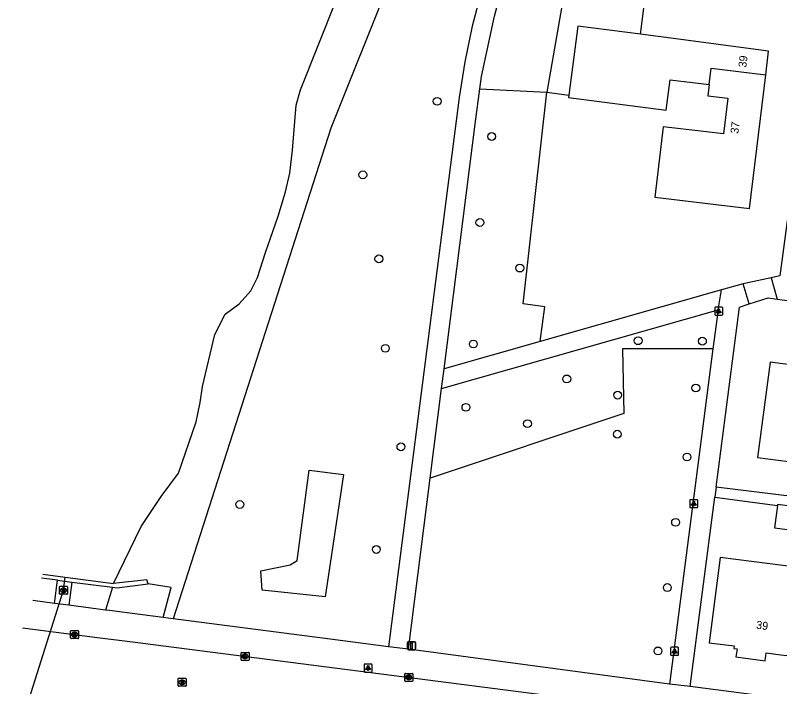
# Model space of a CAD drawing. Extents: x 162186 to 163152, y 385513 to 386513.
# Drawn here: x 162261.1 to 162356.6, y 386146.9 to 386230.8 of the extents above; entities that cross this region are included whole.
import ezdxf

# ---------------------------------------------------------------- set-up
doc = ezdxf.new("R2010")
doc.units = 0
for name, color, linetype in [('IMGEO_Boom', 7, 'Continuous'), ('IMGEO_Duiker', 7, 'Continuous'), ('IMGEO_Groenvoorziening', 7, 'Continuous'), ('IMGEO_Hek', 7, 'Continuous'), ('IMGEO_Kolk', 7, 'Continuous'), ('IMGEO_Lichtpunt', 7, 'Continuous'), ('IMGEO_Muur', 7, 'Continuous'), ('IMGEO_Pand', 7, 'Continuous'), ('IMGEO_Pand_nummerreeks', 7, 'Continuous'), ('IMGEO_Rijbaan_lokaal_gesloten', 7, 'Continuous'), ('IMGEO_Rioolput', 7, 'Continuous'), ('IMGEO_Verkeersbordpaal', 7, 'Continuous'), ('IMGEO_Voetpad_halfverhard', 7, 'Continuous'), ('IMGEO_Voetpad_open', 7, 'Continuous'), ('IMGEO_Waterloop', 7, 'Continuous')]:
    doc.layers.add(name, color=color, linetype=linetype)

msp = doc.modelspace()

# ---------------------------------------------------------------- linework, layer by layer
at = {"layer": 'IMGEO_Boom'}
for centre in [(162313.772, 386220.059), (162320.585, 386215.661), (162304.498, 386210.872), (162319.112, 386204.909), (162306.503, 386200.375), (162324.103, 386199.218), (162307.311, 386189.198), (162318.292, 386189.729), (162338.875, 386190.14), (162346.904, 386190.086), (162329.964, 386185.368), (162346.082, 386184.24), (162336.319, 386183.346), (162317.371, 386181.824), (162325.053, 386179.771), (162336.277, 386178.463), (162309.255, 386176.89), (162344.975, 386175.617), (162289.134, 386169.686), (162343.556, 386167.457), (162306.177, 386164.062), (162342.521, 386159.298), (162341.362, 386151.382)]:
    msp.add_circle(centre, 0.489, dxfattribs=at)
at = {"layer": 'IMGEO_Duiker'}
msp.add_lwpolyline([(162261.092, 386139.439), (162261.534, 386141.324), (162267.113, 386158.956), (162267.313, 386160.605)], dxfattribs=at)
at = {"layer": 'IMGEO_Groenvoorziening'}
for points in [[(162344.057, 386325.511), (162300.489, 386216.689), (162280.789, 386155.39)], [(162339.163, 386228.432), (162340.878, 386241.875), (162336.968, 386242.37)], [(162331.804, 386232.659), (162329.515, 386232.961), (162327.463, 386221.201)], [(162319.111, 386221.607), (162327.463, 386221.201)], [(162326.656, 386190.037), (162327.225, 386194.39), (162324.529, 386194.743), (162327.463, 386221.201)], [(162327.463, 386221.201), (162330.208, 386220.838)], [(162348.226, 386189.135), (162336.943, 386189.126), (162337.076, 386181.051), (162312.917, 386172.967)], [(162295.418, 386162.145), (162296.304, 386162.682), (162297.788, 386173.983), (162302.066, 386173.446), (162299.809, 386158.161), (162291.938, 386158.963), (162291.747, 386161.405), (162295.418, 386162.145)], [(162265.987, 386157.319), (162266.354, 386160.223)], [(162268.142, 386159.992), (162267.776, 386157.086)], [(162273.225, 386159.333), (162272.377, 386156.487)], [(162279.545, 386155.552), (162280.568, 386159.288), (162277.693, 386159.748)]]:
    msp.add_lwpolyline(points, dxfattribs=at)
at = {"layer": 'IMGEO_Hek'}
for points in [[(162327.225, 386194.39), (162324.529, 386194.743), (162327.463, 386221.201)], [(162327.463, 386221.201), (162330.208, 386220.838)]]:
    msp.add_lwpolyline(points, dxfattribs=at)
at = {"layer": 'IMGEO_Kolk'}
for p, q in [((162267.991, 386153.006), (162267.991, 386153.858)), ((162268.066, 386153.932), (162268.918, 386153.932)), ((162268.479, 386153.712), (162268.504, 386153.712)), ((162268.992, 386153.858), (162268.992, 386153.006)), ((162268.918, 386152.932), (162268.066, 386152.932)), ((162268.502, 386153.152), (162268.477, 386153.152)), ((162289.282, 386150.277), (162289.282, 386151.129)), ((162289.357, 386151.203), (162290.209, 386151.203)), ((162289.77, 386150.983), (162289.795, 386150.983)), ((162290.283, 386151.129), (162290.283, 386150.277)), ((162290.209, 386150.203), (162289.357, 386150.203)), ((162289.793, 386150.423), (162289.768, 386150.423)), ((162309.731, 386147.656), (162309.731, 386148.508)), ((162309.806, 386148.582), (162310.658, 386148.582)), ((162310.242, 386147.802), (162310.217, 386147.802)), ((162310.219, 386148.362), (162310.244, 386148.362)), ((162310.732, 386148.508), (162310.732, 386147.656)), ((162310.658, 386147.582), (162309.806, 386147.582))]:
    msp.add_line(p, q, dxfattribs=at)
for points in [[(162267.991, 386153.006), (162267.991, 386153.858)], [(162268.066, 386153.932), (162268.918, 386153.932)], [(162268.312, 386153.632), (162268.435, 386153.632), (162268.435, 386153.481), (162268.565, 386153.632), (162268.729, 386153.632), (162268.583, 386153.481), (162268.736, 386153.232), (162268.584, 386153.232), (162268.499, 386153.396), (162268.435, 386153.329), (162268.435, 386153.232), (162268.312, 386153.232), (162268.312, 386153.632)], [(162268.992, 386153.858), (162268.992, 386153.006)], [(162268.918, 386152.932), (162268.066, 386152.932)], [(162289.282, 386150.277), (162289.282, 386151.129)], [(162289.357, 386151.203), (162290.209, 386151.203)], [(162289.603, 386150.903), (162289.726, 386150.903), (162289.726, 386150.752), (162289.856, 386150.903), (162290.02, 386150.903), (162289.874, 386150.752), (162290.027, 386150.503), (162289.875, 386150.503), (162289.79, 386150.667), (162289.726, 386150.6), (162289.726, 386150.503), (162289.603, 386150.503), (162289.603, 386150.903)], [(162290.283, 386151.129), (162290.283, 386150.277)], [(162290.209, 386150.203), (162289.357, 386150.203)], [(162309.731, 386147.656), (162309.731, 386148.508)], [(162309.806, 386148.582), (162310.658, 386148.582)], [(162310.052, 386148.282), (162310.175, 386148.282), (162310.175, 386148.131), (162310.305, 386148.282), (162310.469, 386148.282), (162310.323, 386148.131), (162310.476, 386147.882), (162310.324, 386147.882), (162310.239, 386148.046), (162310.175, 386147.979), (162310.175, 386147.882), (162310.052, 386147.882), (162310.052, 386148.282)], [(162310.732, 386148.508), (162310.732, 386147.656)], [(162310.658, 386147.582), (162309.806, 386147.582)]]:
    msp.add_lwpolyline(points, dxfattribs=at)
for centre, start, end in [((162268.068, 386153.856), 91.55205, 178.44795), ((162268.068, 386153.856), 91.55205, 178.44795), ((162268.916, 386153.856), 1.55205, 88.44795), ((162268.916, 386153.856), 1.55205, 88.44795), ((162268.068, 386153.008), 181.55205, 268.44795), ((162268.068, 386153.008), 181.55205, 268.44795), ((162268.916, 386153.008), 271.55205, 358.44795), ((162268.916, 386153.008), 271.55205, 358.44795), ((162289.359, 386151.127), 91.55205, 178.44795), ((162289.359, 386151.127), 91.55205, 178.44795), ((162290.207, 386151.127), 1.55205, 88.44795), ((162290.207, 386151.127), 1.55205, 88.44795), ((162289.359, 386150.279), 181.55205, 268.44795), ((162289.359, 386150.279), 181.55205, 268.44795), ((162290.207, 386150.279), 271.55205, 358.44795), ((162290.207, 386150.279), 271.55205, 358.44795), ((162309.808, 386148.506), 91.55205, 178.44795), ((162309.808, 386148.506), 91.55205, 178.44795), ((162310.656, 386148.506), 1.55205, 88.44795), ((162310.656, 386148.506), 1.55205, 88.44795), ((162309.808, 386147.658), 181.55205, 268.44795), ((162309.808, 386147.658), 181.55205, 268.44795), ((162310.656, 386147.658), 271.55205, 358.44795), ((162310.656, 386147.658), 271.55205, 358.44795)]:
    msp.add_arc(centre, 0.0765, start, end, dxfattribs=at)
for centre, major_axis, ratio, start_param, end_param in [((162268.478, 386153.432), (-0.387, 0.002), 0.722429, 4.712389, 7.853982), ((162268.503, 386153.432), (-0.39, 0.002), 0.717154, 1.570796, 4.712389), ((162289.769, 386150.703), (-0.387, 0.002), 0.722429, 4.712389, 7.853982), ((162289.794, 386150.703), (-0.39, 0.002), 0.717154, 1.570796, 4.712389), ((162310.218, 386148.082), (-0.387, 0.002), 0.722429, 4.712389, 7.853982), ((162310.243, 386148.082), (-0.39, 0.002), 0.717154, 1.570796, 4.712389)]:
    msp.add_ellipse(centre, major_axis=major_axis, ratio=ratio, start_param=start_param, end_param=end_param, dxfattribs=at)
at = {"layer": 'IMGEO_Lichtpunt'}
for p, q in [((162348.443, 386194.233), (162348.443, 386193.426)), ((162348.443, 386194.233), (162348.443, 386193.426)), ((162349.345, 386194.328), (162348.537, 386194.328)), ((162349.345, 386194.328), (162348.537, 386194.328)), ((162349.439, 386193.426), (162349.439, 386194.233)), ((162349.439, 386193.426), (162349.439, 386194.233)), ((162348.537, 386193.332), (162349.345, 386193.332)), ((162348.537, 386193.332), (162349.345, 386193.332)), ((162345.327, 386170.184), (162345.327, 386169.377)), ((162345.327, 386170.184), (162345.327, 386169.377)), ((162346.229, 386170.279), (162345.421, 386170.279)), ((162346.229, 386170.279), (162345.421, 386170.279)), ((162346.323, 386169.377), (162346.323, 386170.184)), ((162346.323, 386169.377), (162346.323, 386170.184)), ((162345.421, 386169.283), (162346.229, 386169.283)), ((162345.421, 386169.283), (162346.229, 386169.283)), ((162342.937, 386151.738), (162342.937, 386150.931)), ((162342.937, 386151.738), (162342.937, 386150.931)), ((162343.839, 386151.833), (162343.031, 386151.833)), ((162343.839, 386151.833), (162343.031, 386151.833)), ((162343.933, 386150.931), (162343.933, 386151.738)), ((162343.933, 386150.931), (162343.933, 386151.738)), ((162343.031, 386150.837), (162343.839, 386150.837)), ((162343.031, 386150.837), (162343.839, 386150.837)), ((162304.656, 386149.647), (162304.656, 386148.84)), ((162304.656, 386149.647), (162304.656, 386148.84)), ((162305.558, 386149.742), (162304.75, 386149.742)), ((162305.558, 386149.742), (162304.75, 386149.742)), ((162305.652, 386148.84), (162305.652, 386149.647)), ((162305.652, 386148.84), (162305.652, 386149.647)), ((162304.75, 386148.746), (162305.558, 386148.746)), ((162304.75, 386148.746), (162305.558, 386148.746))]:
    msp.add_line(p, q, dxfattribs=at)
for points in [[(162348.817, 386193.897), (162348.856, 386193.869), (162348.668, 386193.607), (162348.63, 386193.634), (162348.817, 386193.897)], [(162348.919, 386193.849), (162348.966, 386193.849), (162348.966, 386193.527), (162348.919, 386193.527), (162348.919, 386193.849)], [(162349.029, 386193.869), (162349.067, 386193.896), (162349.254, 386193.634), (162349.215, 386193.606), (162349.029, 386193.869)], [(162345.701, 386169.848), (162345.74, 386169.82), (162345.552, 386169.558), (162345.514, 386169.585), (162345.701, 386169.848)], [(162345.803, 386169.8), (162345.85, 386169.8), (162345.85, 386169.478), (162345.803, 386169.478), (162345.803, 386169.8)], [(162345.913, 386169.82), (162345.951, 386169.847), (162346.138, 386169.585), (162346.099, 386169.557), (162345.913, 386169.82)], [(162343.311, 386151.402), (162343.35, 386151.374), (162343.162, 386151.112), (162343.124, 386151.139), (162343.311, 386151.402)], [(162343.413, 386151.354), (162343.46, 386151.354), (162343.46, 386151.032), (162343.413, 386151.032), (162343.413, 386151.354)], [(162343.523, 386151.374), (162343.561, 386151.401), (162343.748, 386151.139), (162343.709, 386151.111), (162343.523, 386151.374)], [(162305.03, 386149.311), (162305.069, 386149.283), (162304.881, 386149.021), (162304.843, 386149.048), (162305.03, 386149.311)], [(162305.132, 386149.263), (162305.179, 386149.263), (162305.179, 386148.941), (162305.132, 386148.941), (162305.132, 386149.263)], [(162305.242, 386149.283), (162305.28, 386149.31), (162305.467, 386149.048), (162305.428, 386149.02), (162305.242, 386149.283)]]:
    msp.add_lwpolyline(points, dxfattribs=at)
for centre in [(162348.942, 386194.031), (162345.826, 386169.982), (162343.436, 386151.536), (162305.155, 386149.445)]:
    msp.add_circle(centre, 0.0994, dxfattribs=at)
for centre, start, end in [((162348.537, 386194.233), 90, 180), ((162348.537, 386194.233), 90, 180), ((162349.345, 386194.233), 0, 90), ((162349.345, 386194.233), 0, 90), ((162348.537, 386193.426), 180, 270), ((162348.537, 386193.426), 180, 270), ((162349.345, 386193.426), 270, 0), ((162349.345, 386193.426), 270, 360), ((162345.421, 386170.184), 90, 180), ((162345.421, 386170.184), 90, 180), ((162346.229, 386170.184), 0, 90), ((162346.229, 386170.184), 0, 90), ((162345.421, 386169.377), 180, 270), ((162345.421, 386169.377), 180, 270), ((162346.229, 386169.377), 270, 0), ((162346.229, 386169.377), 270, 360), ((162343.031, 386151.738), 90, 180), ((162343.031, 386151.738), 90, 180), ((162343.839, 386151.738), 0, 90), ((162343.839, 386151.738), 0, 90), ((162343.031, 386150.931), 180, 270), ((162343.031, 386150.931), 180, 270), ((162343.839, 386150.931), 270, 0), ((162343.839, 386150.931), 270, 360), ((162304.75, 386149.647), 90, 180), ((162304.75, 386149.647), 90, 180), ((162305.558, 386149.647), 0, 90), ((162305.558, 386149.647), 0, 90), ((162304.75, 386148.84), 180, 270), ((162304.75, 386148.84), 180, 270), ((162305.558, 386148.84), 270, 0), ((162305.558, 386148.84), 270, 360)]:
    msp.add_arc(centre, 0.0946, start, end, dxfattribs=at)
at = {"layer": 'IMGEO_Muur'}
for points in [[(162266.354, 386160.223), (162264.35, 386160.483)], [(162264.533, 386160.964), (162267.313, 386160.605), (162273.371, 386159.824)], [(162266.354, 386160.223), (162268.142, 386159.992)], [(162277.693, 386159.748), (162277.511, 386160.277), (162273.371, 386159.824)], [(162268.142, 386159.992), (162273.225, 386159.333)], [(162273.225, 386159.333), (162273.756, 386159.264), (162277.693, 386159.748)]]:
    msp.add_lwpolyline(points, dxfattribs=at)
at = {"layer": 'IMGEO_Pand'}
for points in [[(162339.163, 386228.432), (162331.346, 386229.463), (162330.208, 386220.838)], [(162354.811, 386223.376), (162355.165, 386226.321), (162343.566, 386227.851), (162339.163, 386228.432)], [(162347.761, 386222.174), (162348.003, 386224.195), (162354.811, 386223.376)], [(162347.761, 386222.174), (162347.59, 386220.75), (162350.071, 386220.451), (162349.532, 386215.973), (162347.051, 386216.27), (162342.017, 386216.874), (162340.961, 386208.086), (162352.805, 386206.664), (162354.811, 386223.376)], [(162330.208, 386220.838), (162330.17, 386220.549), (162342.39, 386218.937), (162342.894, 386222.756), (162345.661, 386222.425), (162347.761, 386222.174)], [(162369.406, 386189.647), (162362.821, 386190.505), (162362.304, 386186.537), (162355.353, 386187.443), (162353.802, 386175.544), (162358.941, 386174.874), (162359.972, 386182.794), (162368.366, 386181.713)], [(162359.852, 386169.207), (162356.282, 386169.672), (162356.269, 386169.571)], [(162356.269, 386169.571), (162355.905, 386166.771), (162359.475, 386166.306)], [(162358.465, 386158.54), (162358.888, 386161.792), (162349.135, 386163.061), (162347.749, 386152.411), (162350.853, 386152.007), (162350.81, 386151.68), (162351.226, 386151.626), (162351.098, 386150.634), (162354.737, 386150.161), (162354.866, 386151.152), (162356.7, 386150.913), (162357.46, 386150.815)]]:
    msp.add_lwpolyline(points, dxfattribs=at)
at = {"layer": 'IMGEO_Rijbaan_lokaal_gesloten'}
msp.add_lwpolyline([(162261.989, 386154.265), (162271.357, 386153.064), (162275.732, 386152.503), (162330.715, 386145.455), (162336.73, 386144.652)], dxfattribs=at)
at = {"layer": 'IMGEO_Rioolput'}
for p, q in [((162266.612, 386158.53), (162266.612, 386159.382)), ((162266.687, 386159.456), (162267.539, 386159.456)), ((162267.1, 386159.236), (162267.125, 386159.236)), ((162267.613, 386159.382), (162267.613, 386158.53)), ((162267.539, 386158.456), (162266.687, 386158.456)), ((162267.123, 386158.676), (162267.098, 386158.676)), ((162281.419, 386147.035), (162281.419, 386147.887)), ((162281.494, 386147.961), (162282.346, 386147.961)), ((162281.907, 386147.741), (162281.932, 386147.741)), ((162282.42, 386147.887), (162282.42, 386147.035)), ((162282.346, 386146.961), (162281.494, 386146.961)), ((162281.93, 386147.181), (162281.905, 386147.181))]:
    msp.add_line(p, q, dxfattribs=at)
for points in [[(162266.612, 386158.53), (162266.612, 386159.382)], [(162266.687, 386159.456), (162267.539, 386159.456)], [(162267.201, 386159.154), (162266.949, 386159.156), (162266.949, 386158.756)], [(162267.613, 386159.382), (162267.613, 386158.53)], [(162267.539, 386158.456), (162266.687, 386158.456)], [(162266.949, 386158.756), (162267.073, 386158.756), (162267.073, 386158.918), (162267.084, 386158.918)], [(162267.127, 386159.075), (162267.073, 386159.075), (162267.073, 386158.994)], [(162267.073, 386158.994), (162267.125, 386158.994)], [(162267.131, 386158.889), (162267.202, 386158.756), (162267.342, 386158.756), (162267.277, 386158.882)], [(162281.419, 386147.035), (162281.419, 386147.887)], [(162281.494, 386147.961), (162282.346, 386147.961)], [(162282.42, 386147.887), (162282.42, 386147.035)], [(162282.346, 386146.961), (162281.494, 386146.961)], [(162282.008, 386147.659), (162281.756, 386147.661), (162281.756, 386147.261)], [(162281.756, 386147.261), (162281.88, 386147.261), (162281.88, 386147.423), (162281.891, 386147.423)], [(162281.934, 386147.58), (162281.88, 386147.58), (162281.88, 386147.499)], [(162281.88, 386147.499), (162281.932, 386147.499)], [(162281.938, 386147.394), (162282.009, 386147.261), (162282.149, 386147.261), (162282.084, 386147.387)]]:
    msp.add_lwpolyline(points, dxfattribs=at)
for centre, radius, start, end in [((162266.689, 386159.38), 0.0765, 91.55205, 178.44795), ((162266.689, 386159.38), 0.0765, 91.55205, 178.44795), ((162267.2, 386159.044), 0.109, 350.36119, 89.41601), ((162267.537, 386159.38), 0.0765, 1.55205, 88.44795), ((162267.537, 386159.38), 0.0765, 1.55205, 88.44795), ((162266.689, 386158.532), 0.0765, 181.55205, 268.44795), ((162266.689, 386158.532), 0.0765, 181.55205, 268.44795), ((162267.083, 386158.865), 0.0533, 26.02933, 88.69889), ((162267.109, 386159.183), 0.19, 274.7715, 282.96867), ((162267.133, 386158.979), 0.0964, 77.00612, 93.18647), ((162267.147, 386159.036), 0.0378, 276.66336, 79.67722), ((162267.198, 386159.044), 0.112, 277.58423, 350.98172), ((162267.182, 386158.829), 0.108, 29.51342, 73.79051), ((162267.537, 386158.532), 0.0765, 271.55205, 358.44795), ((162267.537, 386158.532), 0.0765, 271.55205, 358.44795), ((162281.496, 386147.885), 0.0765, 91.55205, 178.44795), ((162281.496, 386147.885), 0.0765, 91.55205, 178.44795), ((162282.344, 386147.885), 0.0765, 1.55205, 88.44795), ((162282.344, 386147.885), 0.0765, 1.55205, 88.44795), ((162281.496, 386147.037), 0.0765, 181.55205, 268.44795), ((162281.496, 386147.037), 0.0765, 181.55205, 268.44795), ((162281.89, 386147.37), 0.0533, 26.02933, 88.69889), ((162281.916, 386147.688), 0.19, 274.7715, 282.96867), ((162281.94, 386147.484), 0.0964, 77.00612, 93.18647), ((162281.954, 386147.541), 0.0378, 276.66336, 79.67722), ((162282.007, 386147.549), 0.109, 350.36119, 89.41601), ((162282.005, 386147.549), 0.112, 277.58423, 350.98172), ((162281.989, 386147.334), 0.108, 29.51342, 73.79051), ((162282.344, 386147.037), 0.0765, 271.55205, 358.44795), ((162282.344, 386147.037), 0.0765, 271.55205, 358.44795)]:
    msp.add_arc(centre, radius, start, end, dxfattribs=at)
for centre, major_axis, ratio, start_param, end_param in [((162267.099, 386158.956), (-0.387, 0.002), 0.722429, 4.712389, 7.853982), ((162267.124, 386158.956), (-0.39, 0.002), 0.717154, 1.570796, 4.712389), ((162281.906, 386147.461), (-0.387, 0.002), 0.722429, 4.712389, 7.853982), ((162281.931, 386147.461), (-0.39, 0.002), 0.717154, 1.570796, 4.712389)]:
    msp.add_ellipse(centre, major_axis=major_axis, ratio=ratio, start_param=start_param, end_param=end_param, dxfattribs=at)
at = {"layer": 'IMGEO_Verkeersbordpaal'}
for p, q in [((162310.191, 386152.531), (162310.981, 386152.531)), ((162310.981, 386152.531), (162310.191, 386152.531)), ((162310.091, 386151.631), (162310.091, 386152.431)), ((162310.091, 386152.431), (162310.091, 386151.631)), ((162310.981, 386151.531), (162310.191, 386151.531)), ((162310.191, 386151.531), (162310.981, 386151.531)), ((162311.081, 386152.431), (162311.081, 386151.631)), ((162311.081, 386151.631), (162311.081, 386152.431))]:
    msp.add_line(p, q, dxfattribs=at)
msp.add_lwpolyline([(162310.511, 386152.406), (162310.661, 386152.406), (162310.661, 386151.656), (162310.511, 386151.656), (162310.511, 386152.406)], dxfattribs=at)
for centre, start, end in [((162310.191, 386152.431), 90, 180), ((162310.191, 386152.431), 90, 180), ((162310.981, 386152.431), 0, 90), ((162310.981, 386152.431), 360, 90), ((162310.191, 386151.631), 180, 270), ((162310.191, 386151.631), 180, 270), ((162310.981, 386151.631), 270, 0), ((162310.981, 386151.631), 270, 0)]:
    msp.add_arc(centre, 0.1, start, end, dxfattribs=at)
at = {"layer": 'IMGEO_Voetpad_halfverhard'}
for points in [[(162347.692, 386334.592), (162343.306, 386322.274), (162342.015, 386318.647), (162340.475, 386313.514), (162323.609, 386250), (162318.151, 386229.448), (162317.253, 386224.999), (162316.538, 386220.516), (162307.719, 386151.881)], [(162319.111, 386221.607), (162319.32, 386223.158), (162320.944, 386230.708), (162323.351, 386239.751)], [(162314.649, 386186.613), (162318.559, 386217.514), (162319.111, 386221.607)], [(162349.276, 386196.487), (162326.656, 386190.037)], [(162314.337, 386184.153), (162348.854, 386193.984)], [(162326.656, 386190.037), (162314.649, 386186.613)], [(162314.337, 386184.153), (162314.649, 386186.613)], [(162312.917, 386172.967), (162314.337, 386184.153)], [(162310.208, 386151.62), (162312.917, 386172.967)]]:
    msp.add_lwpolyline(points, dxfattribs=at)
at = {"layer": 'IMGEO_Voetpad_open'}
for points in [[(162364.937, 386227.707), (162360.618, 386228.401), (162356.582, 386198.235), (162355.492, 386198.013)], [(162355.492, 386198.013), (162352.014, 386197.268)], [(162355.492, 386198.013), (162356.255, 386195.346)], [(162348.854, 386193.984), (162349.276, 386196.487)], [(162352.014, 386197.268), (162349.276, 386196.487)], [(162352.736, 386194.738), (162352.014, 386197.268)], [(162352.736, 386194.738), (162355.113, 386195.496), (162356.255, 386195.346)], [(162348.619, 386171.851), (162351.53, 386194.353), (162352.736, 386194.738)], [(162356.255, 386195.346), (162373.114, 386193.137)], [(162348.854, 386193.984), (162348.226, 386189.135)], [(162348.226, 386189.135), (162342.796, 386147.231)], [(162348.619, 386171.851), (162348.456, 386170.592)], [(162363.185, 386170.059), (162348.619, 386171.851)], [(162345.395, 386146.93), (162348.456, 386170.592)], [(162348.456, 386170.592), (162356.269, 386169.571)], [(162265.987, 386157.319), (162263.283, 386157.672)], [(162267.776, 386157.086), (162265.987, 386157.319)], [(162272.377, 386156.487), (162267.776, 386157.086)], [(162279.545, 386155.552), (162276.659, 386155.928), (162272.878, 386156.421), (162272.377, 386156.487)], [(162280.789, 386155.39), (162279.545, 386155.552)], [(162307.719, 386151.881), (162300.419, 386152.832), (162280.789, 386155.39)], [(162310.208, 386151.62), (162307.719, 386151.881)], [(162342.796, 386147.231), (162310.208, 386151.62)], [(162345.395, 386146.93), (162342.796, 386147.231)], [(162477.513, 386129.721), (162345.395, 386146.93)]]:
    msp.add_lwpolyline(points, dxfattribs=at)
at = {"layer": 'IMGEO_Waterloop'}
msp.add_lwpolyline([(162273.371, 386159.824), (162276.801, 386166.932), (162279.306, 386170.669), (162281.493, 386173.585), (162283.68, 386180.012), (162284.173, 386182.435), (162284.46, 386184.427), (162286.021, 386190.936), (162287.314, 386193.441), (162289.05, 386194.735), (162290.507, 386196.357), (162291.36, 386198.041), (162292.345, 386201.162), (162293.906, 386205.72), (162294.85, 386208.759), (162295.384, 386211.059), (162295.723, 386213.944), (162296.175, 386219.56), (162296.709, 386221.49), (162301.226, 386232.825)], dxfattribs=at)

# ---------------------------------------------------------------- texts
at = {"layer": 'IMGEO_Pand_nummerreeks'}
for s, rotation, p in [('39', 83.14572, (162352.376, 386224.235)), ('37', 83.15336, (162351.385, 386215.972)), ('39', 352.09966, (162353.568, 386154.174))]:
    msp.add_text(s, height=1, rotation=rotation, dxfattribs=at).set_placement(p)

doc.saveas('drawing.dxf')
